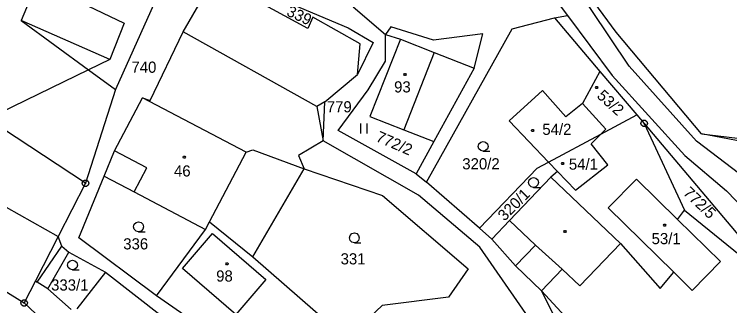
# Model space of a CAD drawing. Extents: x -694465 to -690527, y -983694 to -978978.
# Drawn here: x -693612.2 to -693503.4, y -981421.8 to -981377.5 of the extents above; entities that cross this region are included whole.
import ezdxf

# ---------------------------------------------------------------- set-up
doc = ezdxf.new("R2010")
doc.units = 0
for name, color, linetype in [('Vrstva 1', 7, 'Continuous'), ('Vrstva 18', 7, 'Continuous'), ('Vrstva 19', 7, 'Continuous'), ('Vrstva 24', 7, 'Continuous'), ('Vrstva 25', 7, 'Continuous')]:
    doc.layers.add(name, color=color, linetype=linetype)

msp = doc.modelspace()

# ---------------------------------------------------------------- linework, layer by layer
at = {"layer": 'Vrstva 1'}
for points in [[(-693518.63, -981385.4), (-693533.19, -981363.629)], [(-693605.49, -981364.86), (-693611.18, -981378.44)], [(-693587.65, -981368.42), (-693596.82, -981388.91)], [(-693581.3, -981371.12), (-693561.41, -981379.56)], [(-693520.64, -981380.22), (-693527.99, -981370.15)], [(-693586.52, -981380.16), (-693581.73, -981371.87)], [(-693567.57, -981379.63), (-693581.73, -981371.87)], [(-693530.658, -981374.11), (-693528.028, -981377.655)], [(-693602.09, -981375.7), (-693595.49, -981378.82)], [(-693560.64, -981376.35), (-693555.72, -981380.54)], [(-693529.99, -981378.01), (-693528.028, -981377.655)], [(-693528.028, -981377.655), (-693521.25, -981386.79)], [(-693611.18, -981378.44), (-693600.9, -981385.93)], [(-693597.67, -981384.37), (-693611.18, -981378.44)], [(-693566.79, -981377.94), (-693567.57, -981379.63)], [(-693559.6, -981382), (-693566.79, -981377.94)], [(-693536.45, -981379.68), (-693529.99, -981378.01)], [(-693529.99, -981378.01), (-693523.1, -981386.17)], [(-693595.49, -981378.82), (-693597.67, -981384.37)], [(-693561.41, -981379.56), (-693557.62, -981381.76)], [(-693554.93, -981379.41), (-693555.72, -981380.54)], [(-693548.43, -981381.41), (-693554.93, -981379.41)], [(-693549.47, -981403.02), (-693536.45, -981379.68)], [(-693591.53, -981390.61), (-693586.52, -981380.16)], [(-693566.16, -981391.53), (-693586.52, -981380.16)], [(-693555.75, -981384.61), (-693555.72, -981380.54)], [(-693555.72, -981380.54), (-693553.45, -981381.27)], [(-693540.92, -981380.45), (-693548.43, -981381.41)], [(-693542.22, -981385.66), (-693540.92, -981380.45)], [(-693507.63, -981395.67), (-693520.64, -981380.22)], [(-693557.62, -981381.76), (-693559.97, -981386.66)], [(-693559.97, -981386.66), (-693559.6, -981382)], [(-693553.45, -981381.27), (-693558.09, -981393.02)], [(-693553.45, -981381.27), (-693548.31, -981383.3)], [(-693548.31, -981383.3), (-693552.95, -981395.05)], [(-693548.31, -981383.3), (-693542.22, -981385.66)], [(-693597.67, -981384.37), (-693600.9, -981385.93)], [(-693558.35, -981388.96), (-693555.75, -981384.61)], [(-693600.9, -981385.93), (-693616.29, -981393.37)], [(-693600.9, -981385.93), (-693596.82, -981388.91)], [(-693542.22, -981385.66), (-693548.39, -981396.85)], [(-693523.1, -981386.17), (-693525.76, -981391.07)], [(-693523.1, -981386.17), (-693517.46, -981392.8)], [(-693508.42, -981396.8), (-693518.63, -981385.4)], [(-693564.96, -981390.8), (-693559.97, -981386.66)], [(-693521.25, -981386.79), (-693510.16, -981398.98)], [(-693596.82, -981388.91), (-693601.39, -981403.2)], [(-693562.92, -981395.17), (-693558.35, -981388.96)], [(-693531.86, -981389.06), (-693536.93, -981393.68)], [(-693528.3, -981393.1), (-693531.86, -981389.06)], [(-693596.96, -981398.27), (-693592.71, -981390.19)], [(-693592.71, -981390.19), (-693591.53, -981390.61)], [(-693576.95, -981398.49), (-693592.71, -981390.19)], [(-693564.96, -981390.8), (-693566.16, -981391.53)], [(-693566.16, -981391.53), (-693565.22, -981396.72)], [(-693565.22, -981396.72), (-693564.96, -981390.8)], [(-693525.76, -981391.07), (-693528.3, -981393.1)], [(-693522.2, -981394.95), (-693525.76, -981391.07)], [(-693522.96, -981395.73), (-693517.46, -981392.8)], [(-693517.46, -981392.8), (-693516.37, -981394.09)], [(-693601.39, -981403.2), (-693616.29, -981393.37)], [(-693558.09, -981393.02), (-693552.95, -981395.05)], [(-693536.93, -981393.68), (-693530.92, -981399.98)], [(-693552.95, -981395.05), (-693548.39, -981396.85)], [(-693522.96, -981395.73), (-693522.2, -981394.95)], [(-693516.37, -981394.09), (-693510.23, -981407.29)], [(-693516.37, -981394.09), (-693494.4, -981420.15)], [(-693551.08, -981401.76), (-693562.92, -981395.17)], [(-693530.92, -981399.98), (-693522.96, -981395.73)], [(-693524.41, -981397.22), (-693522.96, -981395.73)], [(-693498.06, -981397.52), (-693507.63, -981395.67)], [(-693507.63, -981395.67), (-693499.62, -981396.62)], [(-693565.22, -981396.72), (-693568.95, -981399)], [(-693550.73, -981405.03), (-693565.22, -981396.72)], [(-693548.39, -981396.85), (-693551.08, -981401.76)], [(-693521.9, -981400.39), (-693524.41, -981397.22)], [(-693500.76, -981402.63), (-693508.42, -981396.8)], [(-693598.53, -981402.11), (-693596.96, -981398.27)], [(-693592.03, -981400.87), (-693596.96, -981398.27)], [(-693576.95, -981398.49), (-693575.92, -981398.12)], [(-693575.92, -981398.12), (-693568.13, -981400.99)], [(-693582.53, -981409.1), (-693576.95, -981398.49)], [(-693568.95, -981399), (-693568.13, -981400.99)], [(-693510.16, -981398.98), (-693503.86, -981404.34)], [(-693532.65, -981400.9), (-693530.92, -981399.98)], [(-693530.92, -981399.98), (-693529.54, -981401.43)], [(-693526.82, -981404.28), (-693521.9, -981400.39)], [(-693593.96, -981404.52), (-693592.03, -981400.87)], [(-693575.9, -981414.43), (-693568.13, -981400.99)], [(-693568.13, -981400.99), (-693556.17, -981405.09)], [(-693541.42, -981410.05), (-693532.65, -981400.9)], [(-693529.54, -981401.43), (-693530.55, -981402.28)], [(-693529.54, -981401.43), (-693526.82, -981404.28)], [(-693602.38, -981411.49), (-693598.53, -981402.11)], [(-693598.53, -981402.11), (-693593.96, -981404.52)], [(-693551.08, -981401.76), (-693549.47, -981403.02)], [(-693530.55, -981402.28), (-693536.85, -981408.86)], [(-693519.99, -981412.39), (-693530.55, -981402.28)], [(-693521.84, -981406.95), (-693517.54, -981402.57)], [(-693517.54, -981402.57), (-693511.29, -981408.7)], [(-693601.39, -981403.2), (-693605.534, -981411.314)], [(-693541.42, -981410.05), (-693549.47, -981403.02)], [(-693593.96, -981404.52), (-693583.13, -981410.22)], [(-693503.86, -981404.34), (-693498.03, -981410.36)], [(-693556.17, -981405.09), (-693543.16, -981416.22)], [(-693541.36, -981412.92), (-693550.73, -981405.03)], [(-693613.43, -981406.85), (-693605.534, -981411.314)], [(-693511.87, -981416.74), (-693521.84, -981406.95)], [(-693511.29, -981408.7), (-693510.23, -981407.29)], [(-693510.23, -981407.29), (-693494.4, -981420.15)], [(-693583.13, -981410.22), (-693582.53, -981409.1)], [(-693582.53, -981409.1), (-693575.9, -981414.43)], [(-693536.85, -981408.86), (-693539.53, -981411.7)], [(-693532.92, -981412.63), (-693536.85, -981408.86)], [(-693504.75, -981415.13), (-693511.29, -981408.7)], [(-693590.56, -981420.35), (-693583.13, -981410.22)], [(-693539.53, -981411.7), (-693541.42, -981410.05)], [(-693605.534, -981411.314), (-693608.99, -981418.08)], [(-693605, -981412.8), (-693605.534, -981411.314)], [(-693573.92, -981417.88), (-693578.52, -981423.19), (-693586.64, -981416.17), (-693582.03, -981410.85), (-693573.92, -981417.88)], [(-693590.56, -981420.35), (-693602.38, -981411.49)], [(-693539.53, -981411.7), (-693535.93, -981415.78)], [(-693526.16, -981418.84), (-693519.99, -981412.39)], [(-693519.99, -981412.39), (-693513.93, -981419.25)], [(-693608.74, -981418.24), (-693605, -981412.8)], [(-693605, -981412.8), (-693603.91, -981413.7)], [(-693529.66, -981429.82), (-693541.36, -981412.92)], [(-693532.92, -981412.63), (-693535.93, -981415.78)], [(-693528.82, -981416.29), (-693532.92, -981412.63)], [(-693607.13, -981419.3), (-693603.91, -981413.7)], [(-693603.91, -981413.7), (-693598.35, -981416.74)], [(-693575.9, -981414.43), (-693561.61, -981426.9)], [(-693535.93, -981415.78), (-693531.97, -981419.57)], [(-693509.05, -981419.51), (-693504.75, -981415.13)], [(-693618.2, -981416.8), (-693610.7, -981421.43)], [(-693598.35, -981416.74), (-693602.69, -981422.32)], [(-693598.35, -981416.74), (-693580.88, -981430.35)], [(-693543.16, -981416.22), (-693546.16, -981420.57)], [(-693531.97, -981419.57), (-693528.82, -981416.29)], [(-693528.82, -981416.29), (-693526.16, -981418.84)], [(-693513.93, -981419.25), (-693511.87, -981416.74)], [(-693511.87, -981416.74), (-693509.05, -981419.51)], [(-693608.99, -981418.08), (-693610.7, -981421.43)], [(-693608.99, -981418.08), (-693608.74, -981418.24)], [(-693607.13, -981419.3), (-693608.74, -981418.24)], [(-693603.57, -981422.42), (-693607.13, -981419.3)], [(-693527.68, -981428.12), (-693531.97, -981419.57)], [(-693506.91, -981446.76), (-693531.97, -981419.57)], [(-693568.79, -981435.46), (-693590.56, -981420.35)], [(-693546.16, -981420.57), (-693556.22, -981421.81)], [(-693610.7, -981421.43), (-693601.17, -981430.39)], [(-693556.22, -981421.81), (-693561.61, -981426.9)]]:
    msp.add_lwpolyline(points, dxfattribs=at)
at = {"layer": 'Vrstva 24'}
for points in [[(-693516.216, -981393.614), (-693515.966, -981393.796), (-693515.87, -981394.09), (-693515.966, -981394.384), (-693516.216, -981394.566), (-693516.524, -981394.566), (-693516.774, -981394.384), (-693516.87, -981394.09), (-693516.774, -981393.796), (-693516.524, -981393.614)], [(-693601.236, -981402.724), (-693600.986, -981402.906), (-693600.89, -981403.2), (-693600.986, -981403.494), (-693601.236, -981403.676), (-693601.544, -981403.676), (-693601.794, -981403.494), (-693601.89, -981403.2), (-693601.794, -981402.906), (-693601.544, -981402.724)], [(-693610.546, -981420.954), (-693610.296, -981421.136), (-693610.2, -981421.43), (-693610.296, -981421.724), (-693610.546, -981421.906), (-693610.854, -981421.906), (-693611.104, -981421.724), (-693611.2, -981421.43), (-693611.104, -981421.136), (-693610.854, -981420.954)]]:
    msp.add_lwpolyline(points, close=True, dxfattribs=at)
for points in [[(-693516.489, -981394.09), (-693516.25, -981394.09)], [(-693601.509, -981403.2), (-693601.27, -981403.2)], [(-693610.819, -981421.43), (-693610.58, -981421.43)]]:
    msp.add_lwpolyline(points, dxfattribs=at)
at = {"layer": 'Vrstva 25'}
for points in [[(-693552.673, -981386.478), (-693552.585, -981386.63), (-693552.673, -981386.782), (-693552.847, -981386.782), (-693552.935, -981386.63), (-693552.847, -981386.478)], [(-693523.503, -981388.468), (-693523.415, -981388.62), (-693523.503, -981388.772), (-693523.677, -981388.772), (-693523.765, -981388.62), (-693523.677, -981388.468)], [(-693533.263, -981395.008), (-693533.175, -981395.16), (-693533.263, -981395.312), (-693533.437, -981395.312), (-693533.525, -981395.16), (-693533.437, -981395.008)], [(-693586.273, -981399.088), (-693586.185, -981399.24), (-693586.273, -981399.392), (-693586.447, -981399.392), (-693586.535, -981399.24), (-693586.447, -981399.088)], [(-693528.673, -981400.058), (-693528.585, -981400.21), (-693528.673, -981400.362), (-693528.847, -981400.362), (-693528.935, -981400.21), (-693528.847, -981400.058)], [(-693513.153, -981409.428), (-693513.065, -981409.58), (-693513.153, -981409.732), (-693513.327, -981409.732), (-693513.415, -981409.58), (-693513.327, -981409.428)], [(-693528.333, -981410.398), (-693528.245, -981410.55), (-693528.333, -981410.702), (-693528.507, -981410.702), (-693528.595, -981410.55), (-693528.507, -981410.398)], [(-693579.743, -981415.308), (-693579.655, -981415.46), (-693579.743, -981415.612), (-693579.917, -981415.612), (-693580.005, -981415.46), (-693579.917, -981415.308)]]:
    msp.add_lwpolyline(points, close=True, dxfattribs=at)
for points in [[(-693559.54, -981394.13), (-693559.54, -981395.63)], [(-693558.54, -981395.63), (-693558.54, -981394.13)], [(-693540.87, -981398.34), (-693541.245, -981398.239), (-693541.519, -981397.965), (-693541.62, -981397.59), (-693541.519, -981397.215), (-693541.245, -981396.941), (-693540.87, -981396.84), (-693540.495, -981396.941), (-693540.221, -981397.215), (-693540.12, -981397.59), (-693540.221, -981397.965), (-693540.495, -981398.239), (-693540.87, -981398.34), (-693539.87, -981398.341)], [(-693533.21, -981403.83), (-693533.585, -981403.729), (-693533.859, -981403.455), (-693533.96, -981403.08), (-693533.859, -981402.705), (-693533.585, -981402.431), (-693533.21, -981402.33), (-693532.835, -981402.431), (-693532.561, -981402.705), (-693532.46, -981403.08), (-693532.561, -981403.455), (-693532.835, -981403.729), (-693533.21, -981403.83), (-693532.21, -981403.831)], [(-693593.31, -981410.58), (-693593.685, -981410.479), (-693593.959, -981410.205), (-693594.06, -981409.83), (-693593.959, -981409.455), (-693593.685, -981409.181), (-693593.31, -981409.08), (-693592.935, -981409.181), (-693592.661, -981409.455), (-693592.56, -981409.83), (-693592.661, -981410.205), (-693592.935, -981410.479), (-693593.31, -981410.58), (-693592.31, -981410.581)], [(-693560.47, -981412.27), (-693560.845, -981412.169), (-693561.119, -981411.895), (-693561.22, -981411.52), (-693561.119, -981411.145), (-693560.845, -981410.871), (-693560.47, -981410.77), (-693560.095, -981410.871), (-693559.821, -981411.145), (-693559.72, -981411.52), (-693559.821, -981411.895), (-693560.095, -981412.169), (-693560.47, -981412.27), (-693559.47, -981412.271)], [(-693603.36, -981416.4), (-693603.735, -981416.299), (-693604.009, -981416.025), (-693604.11, -981415.65), (-693604.009, -981415.275), (-693603.735, -981415.001), (-693603.36, -981414.9), (-693602.985, -981415.001), (-693602.711, -981415.275), (-693602.61, -981415.65), (-693602.711, -981416.025), (-693602.985, -981416.299), (-693603.36, -981416.4), (-693602.36, -981416.401)]]:
    msp.add_lwpolyline(points, dxfattribs=at)

# ---------------------------------------------------------------- texts
at = {"layer": 'Vrstva 18'}
for s, rotation, p in [('339', 335.12301, (-693570.915, -981377.61)), ('772/2', 336.49811, (-693557.32, -981396.744)), ('772/5', 316.44459, (-693510.547, -981404.817)), ('320/1', 44.97719, (-693537.622, -981409.062))]:
    msp.add_text(s, height=1.7, rotation=rotation, dxfattribs=at).set_placement(p)
for s, p in [('740', (-693594.391, -981386.38)), ('779', (-693564.664, -981392.41)), ('320/2', (-693544.043, -981401.09)), ('336', (-693595.638, -981413.28)), ('331', (-693562.56, -981415.56)), ('333/1', (-693606.616, -981419.54))]:
    msp.add_text(s, height=1.7, dxfattribs=at).set_placement(p)
at = {"layer": 'Vrstva 19'}
for s, p in [('93', (-693554.422, -981389.38)), ('54/2', (-693531.863, -981395.84)), ('54/1', (-693527.823, -981401.14)), ('46', (-693587.915, -981402.18)), ('53/1', (-693515.233, -981412.48)), ('98', (-693581.495, -981418.17))]:
    msp.add_text(s, height=1.7, dxfattribs=at).set_placement(p)
msp.add_text('53/2', height=1.7, rotation=317.7051, dxfattribs=at).set_placement((-693523.674, -981390.06))

doc.saveas('drawing.dxf')
